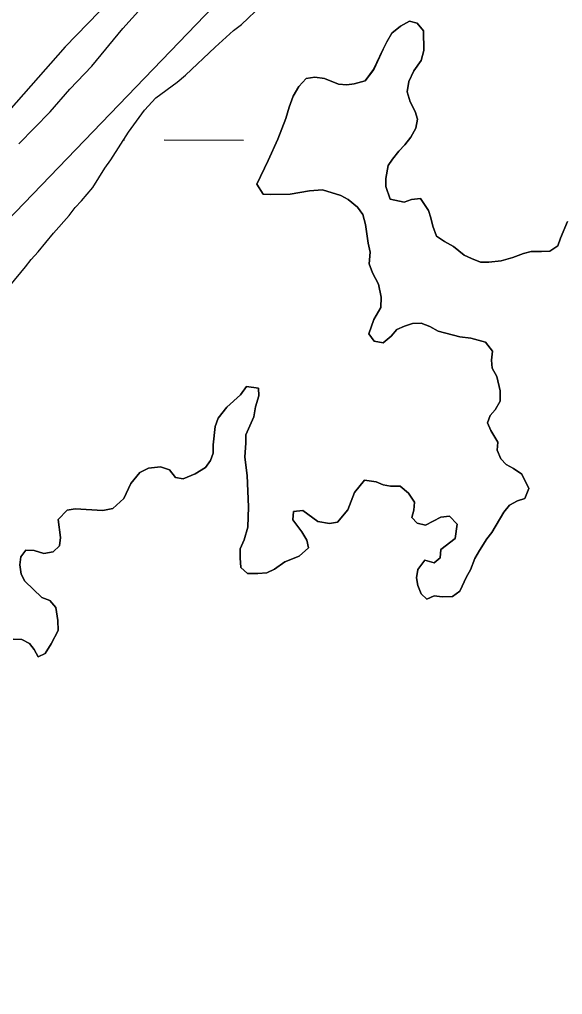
# Model space of a CAD drawing. Extents: x 3161665 to 3199565, y 885729 to 911164.
# Drawn here: x 3171767 to 3171985.9, y 907543.8 to 907937 of the extents above; entities that cross this region are included whole.
import ezdxf

# ---------------------------------------------------------------- set-up
doc = ezdxf.new("R2010")
doc.units = 0
for name, color, linetype in [('V-LEVE-TOET', 7, 'Continuous'), ('V-SITE-VEGE', 7, 'Continuous'), ('V-TOPO-SHOR', 7, 'Continuous'), ('V-WETL-SWMP', 7, 'Continuous')]:
    doc.layers.add(name, color=color, linetype=linetype)

msp = doc.modelspace()

# ---------------------------------------------------------------- linework, layer by layer
at = {"layer": 'V-LEVE-TOET'}
msp.add_lwpolyline([(3171903.85, 908048.14), (3171785.43, 907926.06), (3171641.02, 907762.02), (3171499.45, 907605.15), (3171325.16, 907414.93), (3171129.03, 907208.27), (3170995.5, 907060.73), (3170987.62, 907043.82), (3170987.53, 907028.45), (3170996.82, 907012.03), (3171012.69, 906993.98), (3171040.29, 906969.48), (3171066.3, 906945.19), (3171100.67, 906916.46), (3171129.87, 906892.75), (3171157.11, 906874.64), (3171180.39, 906861.53), (3171206.07, 906849.82), (3171234.95, 906839.28), (3171258.85, 906830.76), (3171298.5, 906818.97), (3171437.51, 906768.5), (3171484.1, 906747.28), (3171544.95, 906708.03)], dxfattribs=at)
at = {"layer": 'V-SITE-VEGE'}
for p, q in [((3171808.71, 907933.4), (3171844.57, 907973.48)), ((3171924.24, 907936.32), (3171920.64, 907934.34)), ((3171927.23, 907935.51), (3171924.24, 907936.32)), ((3171929.81, 907932.5), (3171927.23, 907935.51)), ((3171796.12, 907918.2), (3171808.71, 907933.4)), ((3171917.03, 907931.57), (3171915.02, 907927.99)), ((3171920.64, 907934.34), (3171917.03, 907931.57)), ((3171929.96, 907924.51), (3171929.81, 907932.5)), ((3171915.02, 907927.99), (3171913.6, 907925)), ((3171913.6, 907925), (3171909.76, 907916.84)), ((3171928.94, 907920.53), (3171929.96, 907924.51)), ((3171925.93, 907916.35), (3171928.94, 907920.53)), ((3171787.28, 907908.99), (3171796.12, 907918.2)), ((3171909.76, 907916.84), (3171906.35, 907912.27)), ((3171923.91, 907911.97), (3171925.93, 907916.35)), ((3171882.6, 907913.2), (3171879.59, 907910.03)), ((3171886, 907913.78), (3171882.6, 907913.2)), ((3171889.99, 907913.16), (3171886, 907913.78)), ((3171895.56, 907910.94), (3171889.99, 907913.16)), ((3171906.35, 907912.27), (3171901.95, 907911.1)), ((3171923.29, 907907.79), (3171923.91, 907911.97)), ((3171779.36, 907899.77), (3171787.28, 907908.99)), ((3171879.59, 907910.03), (3171877.38, 907906.05)), ((3171898.96, 907910.71), (3171895.56, 907910.94)), ((3171901.95, 907911.1), (3171898.96, 907910.71)), ((3171877.38, 907906.05), (3171875.75, 907901.67)), ((3171924.46, 907903.79), (3171923.29, 907907.79)), ((3171875.75, 907901.67), (3171874.33, 907897.08)), ((3171926.44, 907899.98), (3171924.46, 907903.79)), ((3171766.79, 907886.88), (3171779.36, 907899.77)), ((3171874.33, 907897.08), (3171871.09, 907888.72)), ((3171927.42, 907896.79), (3171926.44, 907899.98)), ((3171926.79, 907893.2), (3171927.42, 907896.79)), ((3171924.78, 907889.62), (3171926.79, 907893.2)), ((3171871.09, 907888.72), (3171867.25, 907880.16)), ((3171922.37, 907886.44), (3171924.78, 907889.62)), ((3171919.96, 907883.86), (3171922.37, 907886.44)), ((3171915.54, 907878.09), (3171917.35, 907880.68)), ((3171917.35, 907880.68), (3171919.96, 907883.86)), ((3171867.25, 907880.16), (3171862.61, 907870.61)), ((3171914.71, 907872.91), (3171915.54, 907878.09)), ((3171914.69, 907869.72), (3171914.71, 907872.91)), ((3171862.61, 907870.61), (3171865.18, 907866.6)), ((3171916.46, 907864.52), (3171914.69, 907869.72)), ((3171865.18, 907866.6), (3171868.37, 907866.38)), ((3171868.37, 907866.38), (3171876.16, 907866.54)), ((3171876.16, 907866.54), (3171883.95, 907867.89)), ((3171883.95, 907867.89), (3171889.14, 907868.26)), ((3171889.14, 907868.26), (3171896.51, 907866.03)), ((3171896.51, 907866.03), (3171899.49, 907864.41)), ((3171928.63, 907864.85), (3171925.04, 907864.47)), ((3171931.8, 907860.04), (3171928.63, 907864.85)), ((3171899.49, 907864.41), (3171903.27, 907861.4)), ((3171903.27, 907861.4), (3171905.45, 907858.39)), ((3171922.04, 907863.29), (3171916.46, 907864.52)), ((3171925.04, 907864.47), (3171922.04, 907863.29)), ((3171905.45, 907858.39), (3171906.42, 907854.4)), ((3171932.78, 907857.04), (3171931.8, 907860.04)), ((3171933.56, 907853.64), (3171932.78, 907857.04)), ((3171906.42, 907854.4), (3171907.58, 907846.81)), ((3171935.14, 907849.64), (3171933.56, 907853.64)), ((3171987.85, 907855.54), (3171985.02, 907848.77)), ((3171938.31, 907847.43), (3171935.14, 907849.64)), ((3171907.58, 907846.81), (3171908.36, 907843.21)), ((3171941.9, 907845.42), (3171938.31, 907847.43)), ((3171946.27, 907842), (3171941.9, 907845.42)), ((3171984.01, 907845.78), (3171980.8, 907843.6)), ((3171985.02, 907848.77), (3171984.01, 907845.78)), ((3171908.36, 907843.21), (3171907.93, 907838.42)), ((3171949.25, 907840.59), (3171946.27, 907842)), ((3171965.82, 907841.09), (3171961.22, 907839.72)), ((3171970.22, 907842.66), (3171965.82, 907841.09)), ((3171973.22, 907843.45), (3171970.22, 907842.66)), ((3171977.41, 907843.42), (3171973.22, 907843.45)), ((3171980.8, 907843.6), (3171977.41, 907843.42)), ((3171907.93, 907838.42), (3171909.31, 907834.82)), ((3171952.84, 907839.17), (3171949.25, 907840.59)), ((3171956.23, 907839.15), (3171952.84, 907839.17)), ((3171961.22, 907839.72), (3171956.23, 907839.15)), ((3171909.31, 907834.82), (3171911.68, 907830.22)), ((3171911.68, 907830.22), (3171912.85, 907825.02)), ((3171912.85, 907825.02), (3171912.62, 907820.83)), ((3171912.62, 907820.83), (3171909.8, 907816.06)), ((3171909.8, 907816.06), (3171907.77, 907810.28)), ((3171922.16, 907813.4), (3171925.36, 907814.38)), ((3171925.36, 907814.38), (3171928.95, 907814.56)), ((3171928.95, 907814.56), (3171932.34, 907813.14)), ((3171907.77, 907810.28), (3171909.95, 907807.28)), ((3171916.75, 907809.24), (3171919.16, 907812.01)), ((3171919.16, 907812.01), (3171922.16, 907813.4)), ((3171932.34, 907813.14), (3171935.72, 907811.32)), ((3171935.72, 907811.32), (3171944.49, 907809.08)), ((3171909.95, 907807.28), (3171913.54, 907806.66)), ((3171913.54, 907806.66), (3171916.75, 907809.24)), ((3171944.49, 907809.08), (3171948.88, 907808.46)), ((3171948.88, 907808.46), (3171954.85, 907806.83)), ((3171954.85, 907806.83), (3171957.63, 907803.22)), ((3171957.63, 907803.22), (3171957.21, 907799.63)), ((3171957.21, 907799.63), (3171957.59, 907796.44)), ((3171957.59, 907796.44), (3171959.37, 907793.03)), ((3171959.37, 907793.03), (3171960.73, 907787.24)), ((3171858.56, 907789), (3171856.15, 907785.62)), ((3171863.35, 907788.38), (3171858.56, 907789)), ((3171863.53, 907785.18), (3171863.35, 907788.38)), ((3171960.73, 907787.24), (3171960.71, 907783.05)), ((3171856.15, 907785.62), (3171850.53, 907780.67)), ((3171862.11, 907780.8), (3171863.53, 907785.18)), ((3171960.71, 907783.05), (3171958.7, 907779.66)), ((3171850.53, 907780.67), (3171847.12, 907776.29)), ((3171861.49, 907776.81), (3171862.11, 907780.8)), ((3171958.7, 907779.66), (3171956.69, 907777.28)), ((3171847.12, 907776.29), (3171845.9, 907772.91)), ((3171858.25, 907769.45), (3171861.49, 907776.81)), ((3171956.69, 907777.28), (3171955.67, 907774.29)), ((3171955.67, 907774.29), (3171957.05, 907771.29)), ((3171845.9, 907772.91), (3171845.06, 907765.53)), ((3171957.05, 907771.29), (3171959.82, 907766.49)), ((3171858.23, 907766.25), (3171858.25, 907769.45)), ((3171959.82, 907766.49), (3171959.6, 907763.3)), ((3171845.06, 907765.53), (3171845.04, 907762.14)), ((3171857.8, 907760.47), (3171858.23, 907766.25)), ((3171959.6, 907763.3), (3171960.98, 907759.9)), ((3171844.02, 907759.15), (3171842.01, 907756.37)), ((3171845.04, 907762.14), (3171844.02, 907759.15)), ((3171858.76, 907753.08), (3171857.8, 907760.47)), ((3171960.98, 907759.9), (3171963.16, 907757.49)), ((3171819.06, 907756.09), (3171815.46, 907754.32)), ((3171823.86, 907756.67), (3171819.06, 907756.09)), ((3171827.44, 907755.45), (3171823.86, 907756.67)), ((3171829.82, 907752.24), (3171827.44, 907755.45)), ((3171842.01, 907756.37), (3171837.81, 907753.8)), ((3171963.16, 907757.49), (3171966.15, 907755.88)), ((3171966.15, 907755.88), (3171969.53, 907753.66)), ((3171815.46, 907754.32), (3171811.84, 907749.95)), ((3171833.01, 907751.83), (3171829.82, 907752.24)), ((3171837.81, 907753.8), (3171833.01, 907751.83)), ((3171859.29, 907740.5), (3171858.76, 907753.08)), ((3171906.05, 907751.22), (3171902.03, 907746.25)), ((3171910.83, 907750.6), (3171906.05, 907751.22)), ((3171969.53, 907753.66), (3171972.29, 907747.86)), ((3171811.84, 907749.95), (3171809.02, 907743.78)), ((3171913.62, 907749.38), (3171910.83, 907750.6)), ((3171916.61, 907748.77), (3171913.62, 907749.38)), ((3171920.4, 907748.75), (3171916.61, 907748.77)), ((3171923.78, 907745.93), (3171920.4, 907748.75)), ((3171972.29, 907747.86), (3171970.67, 907743.88)), ((3171809.02, 907743.78), (3171804.6, 907739.81)), ((3171902.03, 907746.25), (3171899.4, 907739.28)), ((3171926.16, 907742.33), (3171923.78, 907745.93)), ((3171967.67, 907742.89), (3171964.47, 907741.12)), ((3171970.67, 907743.88), (3171967.67, 907742.89)), ((3171786.24, 907739.11), (3171782.63, 907735.34)), ((3171789.44, 907739.7), (3171786.24, 907739.11)), ((3171800.61, 907739.03), (3171789.44, 907739.7)), ((3171804.6, 907739.81), (3171800.61, 907739.03)), ((3171859.04, 907732.32), (3171859.29, 907740.5)), ((3171881.23, 907738.99), (3171877.44, 907738.61)), ((3171887.2, 907734.56), (3171881.23, 907738.99)), ((3171899.4, 907739.28), (3171895.18, 907734.32)), ((3171925.12, 907736.14), (3171925.94, 907739.13)), ((3171925.94, 907739.13), (3171926.16, 907742.33)), ((3171964.47, 907741.12), (3171962.26, 907738.33)), ((3171782.63, 907735.34), (3171783.58, 907728.16)), ((3171877.44, 907738.61), (3171877.22, 907735.21)), ((3171877.22, 907735.21), (3171880.79, 907730.41)), ((3171927.31, 907733.94), (3171925.12, 907736.14)), ((3171936.9, 907736.28), (3171930.7, 907733.12)), ((3171940.29, 907736.66), (3171936.9, 907736.28)), ((3171943.47, 907733.45), (3171940.29, 907736.66)), ((3171962.26, 907738.33), (3171957.42, 907730.18)), ((3171857.62, 907727.14), (3171859.04, 907732.32)), ((3171891.98, 907733.74), (3171887.2, 907734.56)), ((3171895.18, 907734.32), (3171891.98, 907733.74)), ((3171930.7, 907733.12), (3171927.31, 907733.94)), ((3171942.64, 907727.67), (3171943.47, 907733.45)), ((3171783.58, 907728.16), (3171783.17, 907724.76)), ((3171856, 907723.56), (3171857.62, 907727.14)), ((3171880.79, 907730.41), (3171882.76, 907727)), ((3171936.83, 907723.31), (3171942.64, 907727.67)), ((3171955.41, 907727.6), (3171952.39, 907722.82)), ((3171957.42, 907730.18), (3171955.41, 907727.6)), ((3171783.17, 907724.76), (3171780.56, 907722.38)), ((3171855.98, 907719.97), (3171856, 907723.56)), ((3171883.55, 907724), (3171879.73, 907720.63)), ((3171882.76, 907727), (3171883.55, 907724)), ((3171936.61, 907719.92), (3171936.83, 907723.31)), ((3171767.57, 907720.26), (3171767.16, 907717.07)), ((3171769.58, 907723.04), (3171767.57, 907720.26)), ((3171772.98, 907722.82), (3171769.58, 907723.04)), ((3171776.77, 907721.61), (3171772.98, 907722.82)), ((3171780.56, 907722.38), (3171776.77, 907721.61)), ((3171856.16, 907715.97), (3171855.98, 907719.97)), ((3171879.73, 907720.63), (3171873.93, 907718.27)), ((3171934.2, 907717.93), (3171936.61, 907719.92)), ((3171950.58, 907719.64), (3171948.76, 907715.06)), ((3171952.39, 907722.82), (3171950.58, 907719.64)), ((3171767.16, 907717.07), (3171767.73, 907713.27)), ((3171858.94, 907713.56), (3171856.16, 907715.97)), ((3171869.73, 907715.3), (3171866.73, 907713.92)), ((3171873.93, 907718.27), (3171869.73, 907715.3)), ((3171927.6, 907715.18), (3171930.42, 907718.95)), ((3171930.42, 907718.95), (3171934.2, 907717.93)), ((3171767.73, 907713.27), (3171769.12, 907710.47)), ((3171863.13, 907713.54), (3171858.94, 907713.56)), ((3171866.73, 907713.92), (3171863.13, 907713.54)), ((3171926.98, 907711.79), (3171927.6, 907715.18)), ((3171927.57, 907708.79), (3171926.98, 907711.79)), ((3171947.14, 907712.28), (3171944.52, 907706.5)), ((3171948.76, 907715.06), (3171947.14, 907712.28)), ((3171769.12, 907710.47), (3171776.06, 907703.85)), ((3171928.94, 907705.39), (3171927.57, 907708.79)), ((3171776.06, 907703.85), (3171779.25, 907702.63)), ((3171931.13, 907703.18), (3171928.94, 907705.39)), ((3171934.12, 907704.56), (3171931.13, 907703.18)), ((3171937.32, 907704.15), (3171934.12, 907704.56)), ((3171941.51, 907704.32), (3171937.32, 907704.15)), ((3171944.52, 907706.5), (3171941.51, 907704.32)), ((3171779.25, 907702.63), (3171781.63, 907699.83)), ((3171781.63, 907699.83), (3171782.4, 907694.63)), ((3171782.4, 907694.63), (3171782.58, 907690.64)), ((3171782.58, 907690.64), (3171779.75, 907685.27)), ((3171767.99, 907686.93), (3171764.4, 907687.15)), ((3171770.97, 907685.32), (3171767.99, 907686.93)), ((3171772.95, 907682.91), (3171770.97, 907685.32)), ((3171779.75, 907685.27), (3171777.33, 907681.29)), ((3171774.54, 907679.91), (3171772.95, 907682.91)), ((3171777.33, 907681.29), (3171774.54, 907679.91))]:
    msp.add_line(p, q, dxfattribs=at)
at = {"layer": 'V-TOPO-SHOR'}
for points in [[(3171051.18, 907117.03), (3172347.88, 908464.78), (3173245.48, 909344.26)], [(3171943.47, 907733.45), (3171942.64, 907727.67), (3171936.83, 907723.31), (3171936.61, 907719.92), (3171934.2, 907717.93), (3171930.42, 907718.95), (3171927.6, 907715.18), (3171926.98, 907711.79), (3171927.57, 907708.79), (3171928.94, 907705.39), (3171931.13, 907703.18), (3171934.13, 907704.56), (3171937.32, 907704.15), (3171941.51, 907704.32), (3171944.52, 907706.5), (3171947.14, 907712.28), (3171948.76, 907715.06), (3171950.58, 907719.64), (3171952.39, 907722.82), (3171955.41, 907727.6), (3171957.42, 907730.18), (3171962.26, 907738.33), (3171964.47, 907741.12), (3171967.67, 907742.89), (3171970.67, 907743.88), (3171972.29, 907747.86), (3171969.53, 907753.66), (3171966.15, 907755.88), (3171963.16, 907757.49), (3171960.98, 907759.9), (3171959.6, 907763.3), (3171959.82, 907766.49), (3171957.05, 907771.29), (3171955.67, 907774.29), (3171956.69, 907777.28), (3171958.7, 907779.66), (3171960.71, 907783.05), (3171960.73, 907787.24), (3171959.37, 907793.03), (3171957.59, 907796.44), (3171957.21, 907799.63), (3171957.63, 907803.22), (3171954.85, 907806.83), (3171948.88, 907808.46), (3171944.49, 907809.08), (3171935.72, 907811.32), (3171932.34, 907813.14), (3171928.95, 907814.56), (3171925.36, 907814.38), (3171922.16, 907813.4), (3171919.16, 907812.01), (3171916.75, 907809.24), (3171913.54, 907806.66), (3171909.95, 907807.28), (3171907.77, 907810.28), (3171909.8, 907816.06), (3171912.62, 907820.83), (3171912.85, 907825.02), (3171911.68, 907830.22), (3171909.31, 907834.82), (3171907.93, 907838.42), (3171908.36, 907843.21), (3171907.58, 907846.81), (3171906.42, 907854.4), (3171905.45, 907858.39), (3171903.27, 907861.4), (3171899.49, 907864.41), (3171896.51, 907866.03), (3171889.14, 907868.26), (3171883.95, 907867.89), (3171876.16, 907866.54), (3171868.37, 907866.38), (3171865.18, 907866.6), (3171862.61, 907870.61), (3171867.25, 907880.16), (3171871.09, 907888.72), (3171874.33, 907897.08), (3171875.75, 907901.67), (3171877.38, 907906.05), (3171879.59, 907910.03), (3171882.6, 907913.2), (3171886, 907913.78), (3171889.99, 907913.16), (3171895.56, 907910.94), (3171898.96, 907910.72), (3171901.95, 907911.1), (3171906.35, 907912.27), (3171909.76, 907916.84), (3171913.6, 907925), (3171915.02, 907927.99), (3171917.03, 907931.57), (3171920.64, 907934.34), (3171924.24, 907936.32), (3171927.23, 907935.51), (3171929.81, 907932.5), (3171929.96, 907924.51), (3171928.94, 907920.53), (3171925.93, 907916.35), (3171923.91, 907911.97), (3171923.29, 907907.79), (3171924.46, 907903.79)], [(3171924.46, 907903.79), (3171926.44, 907899.98), (3171927.42, 907896.79), (3171926.79, 907893.2), (3171924.78, 907889.62), (3171922.37, 907886.44), (3171919.96, 907883.86), (3171917.35, 907880.68), (3171915.54, 907878.09), (3171914.71, 907872.91), (3171914.69, 907869.72), (3171916.46, 907864.52), (3171922.04, 907863.29), (3171925.04, 907864.47), (3171928.63, 907864.85), (3171931.8, 907860.04), (3171932.78, 907857.04), (3171933.56, 907853.64), (3171935.14, 907849.64), (3171938.31, 907847.43), (3171941.9, 907845.42), (3171946.27, 907842), (3171949.25, 907840.59), (3171952.84, 907839.17), (3171956.23, 907839.15), (3171961.22, 907839.72), (3171965.82, 907841.09), (3171970.22, 907842.67), (3171973.22, 907843.45), (3171977.41, 907843.42), (3171980.8, 907843.6), (3171984.01, 907845.78), (3171985.02, 907848.77), (3171987.85, 907855.54)], [(3171764.4, 907687.15), (3171767.99, 907686.93), (3171770.97, 907685.32), (3171772.95, 907682.91), (3171774.54, 907679.91), (3171777.33, 907681.29), (3171779.75, 907685.27), (3171782.58, 907690.64), (3171782.4, 907694.63), (3171781.63, 907699.83), (3171779.25, 907702.63), (3171776.06, 907703.85), (3171769.12, 907710.47), (3171767.73, 907713.27), (3171767.16, 907717.07), (3171767.57, 907720.26), (3171769.58, 907723.04), (3171772.98, 907722.82), (3171776.76, 907721.61), (3171780.56, 907722.38), (3171783.17, 907724.76), (3171783.58, 907728.15), (3171782.63, 907735.34), (3171786.24, 907739.11), (3171789.44, 907739.7), (3171800.61, 907739.03), (3171804.6, 907739.81), (3171809.02, 907743.78), (3171811.84, 907749.95), (3171815.46, 907754.32), (3171819.06, 907756.1), (3171823.86, 907756.67), (3171827.44, 907755.45), (3171829.82, 907752.24), (3171833.01, 907751.83), (3171837.81, 907753.8), (3171842.01, 907756.37), (3171844.02, 907759.15), (3171845.04, 907762.14), (3171845.06, 907765.53), (3171845.9, 907772.91), (3171847.12, 907776.29), (3171850.53, 907780.67), (3171856.15, 907785.62), (3171858.56, 907789), (3171863.35, 907788.38), (3171863.53, 907785.18), (3171862.11, 907780.8), (3171861.49, 907776.81), (3171858.25, 907769.45), (3171858.23, 907766.25), (3171857.8, 907760.47), (3171858.76, 907753.08), (3171859.29, 907740.5), (3171859.04, 907732.32), (3171857.62, 907727.14), (3171856, 907723.56), (3171855.98, 907719.97), (3171856.16, 907715.97), (3171858.94, 907713.56), (3171863.13, 907713.54), (3171866.73, 907713.92), (3171869.73, 907715.3), (3171873.93, 907718.27), (3171879.73, 907720.63), (3171883.55, 907724), (3171882.76, 907727), (3171880.79, 907730.41), (3171877.22, 907735.21), (3171877.44, 907738.61), (3171881.23, 907738.99), (3171887.2, 907734.56), (3171891.98, 907733.74), (3171895.18, 907734.32), (3171899.4, 907739.28), (3171902.03, 907746.25), (3171906.05, 907751.22), (3171910.83, 907750.6), (3171913.62, 907749.38), (3171916.61, 907748.77), (3171920.4, 907748.75), (3171923.78, 907745.93), (3171926.16, 907742.33), (3171925.94, 907739.13), (3171925.12, 907736.15), (3171927.31, 907733.94), (3171930.7, 907733.12), (3171936.9, 907736.28), (3171940.29, 907736.66), (3171943.47, 907733.45)]]:
    msp.add_lwpolyline(points, dxfattribs=at)
at = {"layer": 'V-WETL-SWMP'}
for p, q in [((3171808.96, 907888.48), (3171809.36, 907888.47)), ((3171825.36, 907888.43), (3171857.36, 907888.34))]:
    msp.add_line(p, q, dxfattribs=at)
for points in [[(3171845.82, 907925.88), (3171853.24, 907932.63), (3171856.45, 907935.01), (3171864.67, 907942.74)], [(3171924.46, 907903.79), (3171923.29, 907907.79), (3171923.91, 907911.97), (3171925.93, 907916.35), (3171928.94, 907920.53), (3171929.96, 907924.51), (3171929.81, 907932.5), (3171927.23, 907935.51), (3171924.24, 907936.32), (3171920.64, 907934.34), (3171917.03, 907931.57), (3171915.02, 907927.99), (3171913.6, 907925), (3171909.77, 907916.84), (3171906.35, 907912.27), (3171901.95, 907911.1), (3171898.95, 907910.72), (3171895.56, 907910.93), (3171889.99, 907913.16), (3171886, 907913.78), (3171882.6, 907913.2), (3171879.59, 907910.03), (3171877.37, 907906.05), (3171875.75, 907901.67), (3171874.33, 907897.08), (3171871.09, 907888.72), (3171867.25, 907880.16), (3171862.61, 907870.61), (3171865.18, 907866.6), (3171868.37, 907866.38), (3171876.16, 907866.54), (3171883.95, 907867.89), (3171889.14, 907868.26), (3171896.51, 907866.03), (3171899.49, 907864.41), (3171903.27, 907861.4), (3171905.45, 907858.39), (3171906.42, 907854.4), (3171907.58, 907846.81), (3171908.36, 907843.21), (3171907.93, 907838.42), (3171909.31, 907834.82), (3171911.68, 907830.22), (3171912.85, 907825.02), (3171912.62, 907820.83), (3171909.8, 907816.06), (3171907.77, 907810.28), (3171909.95, 907807.28), (3171913.54, 907806.66), (3171916.75, 907809.24), (3171919.16, 907812.02), (3171922.16, 907813.4), (3171925.36, 907814.38), (3171928.95, 907814.56), (3171932.34, 907813.14), (3171935.72, 907811.33), (3171944.49, 907809.08), (3171948.88, 907808.46), (3171954.85, 907806.83), (3171957.63, 907803.22), (3171957.21, 907799.63), (3171957.59, 907796.44), (3171959.37, 907793.03), (3171960.73, 907787.24), (3171960.71, 907783.05), (3171958.69, 907779.66), (3171956.69, 907777.28), (3171955.67, 907774.29), (3171957.05, 907771.29), (3171959.82, 907766.49), (3171959.6, 907763.3), (3171960.98, 907759.89), (3171963.16, 907757.49), (3171966.15, 907755.87), (3171969.53, 907753.66), (3171972.29, 907747.86), (3171970.67, 907743.88), (3171967.67, 907742.89), (3171964.47, 907741.12), (3171962.26, 907738.33), (3171957.42, 907730.18), (3171955.41, 907727.6), (3171952.39, 907722.82), (3171950.58, 907719.64), (3171948.76, 907715.06), (3171947.14, 907712.27), (3171944.52, 907706.5), (3171941.51, 907704.32), (3171937.32, 907704.15), (3171934.13, 907704.56), (3171931.13, 907703.18), (3171928.94, 907705.39), (3171927.57, 907708.79), (3171926.98, 907711.79), (3171927.6, 907715.18), (3171930.42, 907718.95), (3171934.2, 907717.93), (3171936.61, 907719.92), (3171936.83, 907723.31), (3171942.64, 907727.67), (3171943.47, 907733.45)], [(3171763.06, 907829.55), (3171769.49, 907837.3), (3171771.7, 907840.28), (3171774.51, 907843.26), (3171780.74, 907850.81), (3171786.97, 907857.96), (3171789.38, 907861.14), (3171791.99, 907863.92), (3171796.61, 907869.28), (3171801.44, 907877.04), (3171803.86, 907880.42), (3171810.9, 907891.55), (3171817.34, 907900.5), (3171821.96, 907905.46), (3171830.58, 907911.8), (3171833.98, 907914.57), (3171845.82, 907925.88)], [(3171987.86, 907855.54), (3171985.02, 907848.77), (3171984.01, 907845.78), (3171980.8, 907843.6), (3171977.41, 907843.42), (3171973.22, 907843.45), (3171970.22, 907842.67), (3171965.82, 907841.09), (3171961.22, 907839.72), (3171956.23, 907839.15), (3171952.84, 907839.17), (3171949.25, 907840.59), (3171946.27, 907842), (3171941.9, 907845.42), (3171938.32, 907847.43), (3171935.14, 907849.65), (3171933.56, 907853.65), (3171932.78, 907857.04), (3171931.8, 907860.04), (3171928.63, 907864.85), (3171925.04, 907864.47), (3171922.04, 907863.29), (3171916.46, 907864.52), (3171914.69, 907869.72), (3171914.71, 907872.91), (3171915.54, 907878.09), (3171917.35, 907880.68), (3171919.96, 907883.86), (3171922.37, 907886.44), (3171924.78, 907889.62), (3171926.8, 907893.2), (3171927.42, 907896.79), (3171926.44, 907899.99), (3171924.46, 907903.79)], [(3171943.47, 907733.45), (3171940.29, 907736.66), (3171936.9, 907736.28), (3171930.7, 907733.12), (3171927.31, 907733.94), (3171925.12, 907736.15), (3171925.94, 907739.14), (3171926.16, 907742.33), (3171923.78, 907745.93), (3171920.4, 907748.75), (3171916.61, 907748.77), (3171913.62, 907749.38), (3171910.83, 907750.59), (3171906.05, 907751.22), (3171902.03, 907746.25), (3171899.4, 907739.28), (3171895.18, 907734.32), (3171891.98, 907733.74), (3171887.2, 907734.56), (3171881.23, 907738.98), (3171877.44, 907738.61), (3171877.22, 907735.22), (3171880.79, 907730.41), (3171882.76, 907727), (3171883.55, 907724), (3171879.74, 907720.63), (3171873.93, 907718.27), (3171869.73, 907715.3), (3171866.73, 907713.92), (3171863.13, 907713.54), (3171858.94, 907713.56), (3171856.16, 907715.97), (3171855.98, 907719.97), (3171856, 907723.56), (3171857.62, 907727.14), (3171859.04, 907732.32), (3171859.29, 907740.5), (3171858.76, 907753.08), (3171857.8, 907760.47), (3171858.24, 907766.25), (3171858.25, 907769.45), (3171861.49, 907776.81), (3171862.11, 907780.8), (3171863.53, 907785.18), (3171863.35, 907788.38), (3171858.56, 907789), (3171856.15, 907785.62), (3171850.53, 907780.67), (3171847.12, 907776.29), (3171845.9, 907772.91), (3171845.06, 907765.53), (3171845.04, 907762.14), (3171844.03, 907759.15), (3171842.02, 907756.37), (3171837.81, 907753.8), (3171833.01, 907751.83), (3171829.82, 907752.24), (3171827.44, 907755.45), (3171823.86, 907756.67), (3171819.06, 907756.1), (3171815.46, 907754.32), (3171811.84, 907749.95), (3171809.02, 907743.78), (3171804.6, 907739.81), (3171800.61, 907739.03), (3171789.44, 907739.7), (3171786.24, 907739.11), (3171782.63, 907735.34), (3171783.58, 907728.15), (3171783.17, 907724.76), (3171780.56, 907722.38), (3171776.76, 907721.61), (3171772.98, 907722.82), (3171769.58, 907723.04), (3171767.57, 907720.26), (3171767.16, 907717.07), (3171767.73, 907713.27), (3171769.12, 907710.47), (3171776.06, 907703.85), (3171779.25, 907702.63), (3171781.63, 907699.83), (3171782.4, 907694.63), (3171782.58, 907690.64), (3171779.75, 907685.27), (3171777.34, 907681.29), (3171774.53, 907679.91), (3171772.95, 907682.91), (3171770.97, 907685.32), (3171767.99, 907686.93), (3171764.4, 907687.15)]]:
    msp.add_lwpolyline(points, dxfattribs=at)

doc.saveas('drawing.dxf')
